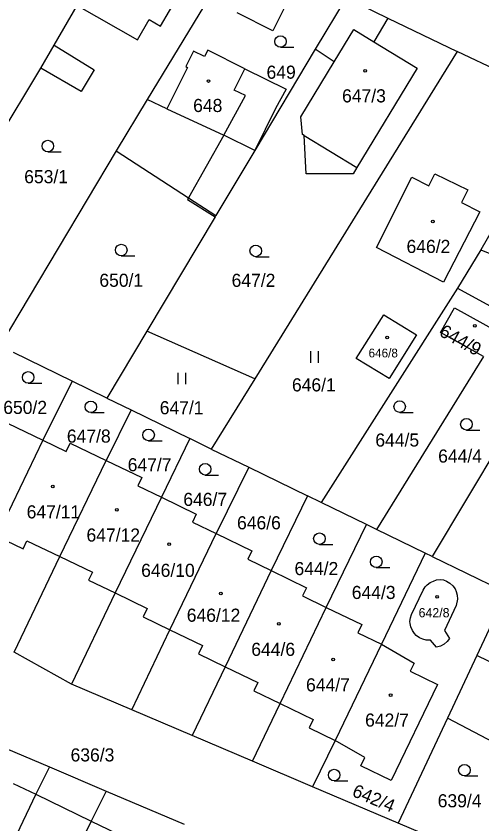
# Model space of a CAD drawing. Extents: x -756746 to -753363, y -1166406 to -1161727.
# Drawn here: x -754635.5 to -754575, y -1162884.2 to -1162779.4 of the extents above; entities that cross this region are included whole.
import ezdxf

# ---------------------------------------------------------------- set-up
doc = ezdxf.new("R2010")
doc.units = 0
for name, color, linetype in [('Hranice parcel', 7, 'Continuous'), ('Parcelní čísla', 7, 'Continuous'), ('Vnitřní kresba', 7, 'Continuous'), ('Značky budov', 7, 'Continuous'), ('Značky kultur', 7, 'Continuous')]:
    doc.layers.add(name, color=color, linetype=linetype)

msp = doc.modelspace()

# ---------------------------------------------------------------- linework, layer by layer
at = {"layer": 'Hranice parcel'}
for p, q in [((-754606.37, -1162770.33), (-754618.48, -1162790.25)), ((-754592.61, -1162776.98), (-754596.65, -1162783.71)), ((-754592.61, -1162776.98), (-754587.22, -1162779.7)), ((-754587.22, -1162779.7), (-754578.2, -1162783.99)), ((-754596.65, -1162783.71), (-754604.51, -1162796.86)), ((-754578.2, -1162783.99), (-754604.49, -1162826.46)), ((-754564.31, -1162790.69), (-754578.2, -1162783.99)), ((-754618.48, -1162790.25), (-754622.5, -1162796.9)), ((-754622.5, -1162796.9), (-754637.57, -1162822.14)), ((-754604.51, -1162796.86), (-754609.54, -1162805.27)), ((-754575.14, -1162809.74), (-754578.18, -1162814.71)), ((-754578.18, -1162814.71), (-754595.88, -1162842.53)), ((-754578.18, -1162814.71), (-754571.58, -1162818.34)), ((-754618.52, -1162820.28), (-754623.72, -1162828.97)), ((-754604.49, -1162826.46), (-754618.52, -1162820.28)), ((-754564.98, -1162821.96), (-754581.48, -1162849.55)), ((-754628.2, -1162826.79), (-754635.84, -1162823.06)), ((-754574.81, -1162823.58), (-754588.68, -1162846.04)), ((-754628.2, -1162826.79), (-754632.01, -1162834.45)), ((-754623.72, -1162828.97), (-754628.2, -1162826.79)), ((-754604.49, -1162826.46), (-754610.14, -1162835.59)), ((-754623.72, -1162828.97), (-754620.56, -1162830.51)), ((-754620.56, -1162830.51), (-754623.79, -1162837.06)), ((-754620.56, -1162830.51), (-754612.92, -1162834.23)), ((-754612.92, -1162834.23), (-754616.63, -1162841.84)), ((-754610.14, -1162835.59), (-754612.92, -1162834.23)), ((-754610.14, -1162835.59), (-754605.27, -1162837.95)), ((-754605.27, -1162837.95), (-754609.52, -1162846.54)), ((-754605.27, -1162837.95), (-754597.63, -1162841.68)), ((-754597.63, -1162841.68), (-754602.38, -1162851.37)), ((-754595.88, -1162842.53), (-754597.63, -1162841.68)), ((-754589.99, -1162845.4), (-754595.88, -1162842.53)), ((-754595.21, -1162856.15), (-754589.99, -1162845.4)), ((-754588.68, -1162846.04), (-754589.99, -1162845.4)), ((-754582.35, -1162849.12), (-754588.68, -1162846.04)), ((-754582.35, -1162849.12), (-754588.05, -1162860.92)), ((-754581.48, -1162849.55), (-754582.35, -1162849.12)), ((-754581.48, -1162849.55), (-754571.85, -1162854.21)), ((-754584.14, -1162857.06), (-754582.63, -1162853.9)), ((-754571.85, -1162854.21), (-754575.67, -1162862.37)), ((-754580.88, -1162861.32), (-754581.66, -1162860.38)), ((-754588.05, -1162860.92), (-754594.05, -1162873.39)), ((-754628.31, -1162866.1), (-754635.73, -1162861.96)), ((-754575.67, -1162862.37), (-754579.48, -1162870.51)), ((-754564.78, -1162867.72), (-754575.67, -1162862.37)), ((-754620.47, -1162869.43), (-754628.31, -1162866.1)), ((-754612.64, -1162872.76), (-754620.47, -1162869.43)), ((-754579.48, -1162870.51), (-754585.86, -1162884.14)), ((-754569.84, -1162875.6), (-754579.48, -1162870.51)), ((-754604.8, -1162876.09), (-754612.64, -1162872.76)), ((-754638.54, -1162873.7), (-754631.16, -1162876.84)), ((-754594.05, -1162873.39), (-754596.98, -1162879.42)), ((-754596.98, -1162879.42), (-754604.8, -1162876.09)), ((-754631.16, -1162876.84), (-754623.79, -1162879.97)), ((-754585.86, -1162884.14), (-754596.98, -1162879.42)), ((-754623.79, -1162879.97), (-754625.76, -1162883.86)), ((-754623.79, -1162879.97), (-754613.65, -1162884.28)), ((-754625.76, -1162883.86), (-754631.65, -1162896.11))]:
    msp.add_line(p, q, dxfattribs=at)
for points in [[(-754627.56, -1162778.04), (-754619.74, -1162782.5), (-754618.2, -1162779.85), (-754616.73, -1162780.71), (-754613.23, -1162774.7), (-754622.48, -1162769.32)], [(-754637.99, -1162795.6), (-754632.29, -1162786.17), (-754630.56, -1162783.2), (-754627.56, -1162778.04)], [(-754587.22, -1162779.7), (-754589.03, -1162782.75), (-754583.4, -1162786.18), (-754591.23, -1162799.05), (-754591.74, -1162799.88), (-754597.84, -1162799.88), (-754598.07, -1162794.89), (-754598.28, -1162794.76), (-754598.52, -1162792.5), (-754594.18, -1162785.36), (-754596.65, -1162783.71)], [(-754604.51, -1162796.86), (-754608.5, -1162794.86), (-754605.72, -1162789.73), (-754607.16, -1162789.01), (-754605.78, -1162786.24), (-754610.61, -1162783.83), (-754611.03, -1162784.67), (-754612.45, -1162783.96), (-754613.46, -1162785.97), (-754613.22, -1162786.09), (-754615.91, -1162791.43), (-754618.48, -1162790.25)], [(-754564.31, -1162790.69), (-754569.19, -1162799.44), (-754571.01, -1162802.6), (-754575.14, -1162809.74)], [(-754622.5, -1162796.9), (-754613.12, -1162802.98), (-754609.54, -1162805.27)], [(-754579.99, -1162813.93), (-754588.68, -1162809.43), (-754584.12, -1162800.31), (-754581.89, -1162801.44), (-754581.1, -1162799.89), (-754576.84, -1162801.96), (-754577.67, -1162803.59), (-754575.25, -1162804.82), (-754579.99, -1162813.93)], [(-754609.54, -1162805.27), (-754609.64, -1162805.44), (-754618.52, -1162820.28)], [(-754575.14, -1162809.74), (-754572.69, -1162810.75), (-754569.66, -1162812.61), (-754561.98, -1162816.64)], [(-754574.81, -1162823.58), (-754580.36, -1162820.49), (-754578.56, -1162817.25), (-754572.86, -1162820.42)], [(-754587.05, -1162826.45), (-754591.33, -1162823.85), (-754587.74, -1162818.16), (-754583.5, -1162820.77), (-754587.05, -1162826.45)], [(-754640.19, -1162831.83), (-754637.11, -1162833.31), (-754636.6, -1162832.24), (-754632.01, -1162834.45)], [(-754632.01, -1162834.45), (-754638.02, -1162846.91), (-754643.18, -1162857.81)], [(-754632.01, -1162834.45), (-754628.99, -1162835.9), (-754628.47, -1162834.81), (-754623.79, -1162837.06)], [(-754635.73, -1162861.96), (-754629.81, -1162849.55), (-754623.79, -1162837.06)], [(-754623.79, -1162837.06), (-754619.17, -1162839.28), (-754619.69, -1162840.37), (-754616.63, -1162841.84)], [(-754616.63, -1162841.84), (-754622.64, -1162854.27), (-754628.31, -1162866.1)], [(-754616.63, -1162841.84), (-754612.09, -1162844.02), (-754612.59, -1162845.06), (-754609.52, -1162846.54)], [(-754620.47, -1162869.43), (-754615.51, -1162859.06), (-754609.52, -1162846.54)], [(-754609.52, -1162846.54), (-754604.87, -1162848.79), (-754605.41, -1162849.9), (-754602.38, -1162851.37)], [(-754602.38, -1162851.37), (-754608.35, -1162863.86), (-754612.64, -1162872.76)], [(-754602.38, -1162851.37), (-754597.78, -1162853.58), (-754598.3, -1162854.66), (-754595.21, -1162856.15)], [(-754582.63, -1162853.9), (-754582.38, -1162853.49), (-754582.12, -1162853.21), (-754581.73, -1162852.92), (-754581.3, -1162852.72), (-754580.88, -1162852.58), (-754580.44, -1162852.53), (-754580, -1162852.58), (-754579.58, -1162852.73), (-754579.16, -1162852.98), (-754578.79, -1162853.32), (-754578.49, -1162853.72), (-754578.33, -1162854.06), (-754578.2, -1162854.56), (-754578.16, -1162855.08)], [(-754578.16, -1162855.08), (-754578.34, -1162855.88), (-754579.86, -1162859.12), (-754579.19, -1162860.18)], [(-754604.8, -1162876.09), (-754601.22, -1162868.62), (-754595.21, -1162856.15)], [(-754595.21, -1162856.15), (-754590.61, -1162858.36), (-754591.13, -1162859.45), (-754588.05, -1162860.92)], [(-754581.66, -1162860.38), (-754582.13, -1162860.39), (-754582.23, -1162860.39), (-754582.69, -1162860.28), (-754583.12, -1162860.08), (-754583.52, -1162859.78), (-754583.75, -1162859.54), (-754584.03, -1162859.13), (-754584.22, -1162858.67), (-754584.33, -1162858.22), (-754584.34, -1162857.96), (-754584.29, -1162857.5), (-754584.14, -1162857.06)], [(-754579.19, -1162860.18), (-754579.53, -1162860.58), (-754579.91, -1162860.9), (-754580.38, -1162861.16), (-754580.88, -1162861.32)], [(-754588.05, -1162860.92), (-754583.79, -1162863.36), (-754584.31, -1162864.43), (-754580.78, -1162866.13), (-754586.8, -1162878.58), (-754590.72, -1162876.69), (-754590.21, -1162875.63), (-754594.05, -1162873.39)], [(-754631.16, -1162876.84), (-754632.93, -1162880.39), (-754638.82, -1162892.66)], [(-754551.99, -1162883.79), (-754554.74, -1162886.95), (-754558.28, -1162889.45), (-754562.75, -1162890.95), (-754567.78, -1162891.2), (-754572.43, -1162889.85), (-754585.86, -1162884.14)], [(-754625.76, -1162883.86), (-754618.01, -1162887.6), (-754619.59, -1162890.87), (-754619.13, -1162891.09), (-754621.86, -1162896.72), (-754622.31, -1162896.51), (-754623.92, -1162899.84), (-754631.65, -1162896.11)]]:
    msp.add_lwpolyline(points, dxfattribs=at)
at = {"layer": 'Vnitřní kresba'}
for p, q in [((-754599.31, -1162775.67), (-754602.16, -1162781.33)), ((-754602.16, -1162781.33), (-754606.8, -1162779)), ((-754630.56, -1162783.2), (-754625.35, -1162786.38)), ((-754627.04, -1162789.18), (-754632.29, -1162786.17)), ((-754605.78, -1162786.24), (-754600.43, -1162788.9)), ((-754625.35, -1162786.38), (-754627.04, -1162789.18)), ((-754600.43, -1162788.9), (-754601.81, -1162791.4)), ((-754615.91, -1162791.43), (-754608.5, -1162794.86)), ((-754601.81, -1162791.4), (-754604.51, -1162796.86)), ((-754608.5, -1162794.86), (-754613.12, -1162802.98)), ((-754598.07, -1162794.89), (-754591.23, -1162799.05)), ((-754613.12, -1162802.98), (-754613.24, -1162803.19)), ((-754613.24, -1162803.19), (-754609.64, -1162805.44)), ((-754638.02, -1162846.91), (-754634.59, -1162848.56)), ((-754634.59, -1162848.56), (-754634.08, -1162847.5)), ((-754634.08, -1162847.5), (-754629.81, -1162849.55)), ((-754629.81, -1162849.55), (-754625.59, -1162851.58)), ((-754625.59, -1162851.58), (-754626.09, -1162852.62)), ((-754626.09, -1162852.62), (-754622.64, -1162854.27)), ((-754622.64, -1162854.27), (-754618.47, -1162856.28)), ((-754618.47, -1162856.28), (-754619, -1162857.38)), ((-754619, -1162857.38), (-754615.51, -1162859.06)), ((-754615.51, -1162859.06), (-754611.29, -1162861.1)), ((-754611.29, -1162861.1), (-754611.82, -1162862.18)), ((-754611.82, -1162862.18), (-754608.35, -1162863.86)), ((-754608.35, -1162863.86), (-754604.11, -1162865.9)), ((-754604.11, -1162865.9), (-754604.63, -1162866.98)), ((-754604.63, -1162866.98), (-754601.22, -1162868.62)), ((-754601.22, -1162868.62), (-754596.93, -1162870.69)), ((-754596.93, -1162870.69), (-754597.45, -1162871.76)), ((-754597.45, -1162871.76), (-754594.05, -1162873.39)), ((-754635.89, -1162879), (-754632.93, -1162880.39)), ((-754632.93, -1162880.39), (-754625.76, -1162883.86))]:
    msp.add_line(p, q, dxfattribs=at)
msp.add_lwpolyline([(-754594.18, -1162785.36), (-754591.63, -1162781.17), (-754589.03, -1162782.75)], dxfattribs=at)
at = {"layer": 'Značky budov'}
for centre in [(-754590.16, -1162786.51), (-754610.52, -1162787.84), (-754581.38, -1162806.08), (-754575.91, -1162819.59), (-754587.3, -1162821.11), (-754630.74, -1162840.44), (-754622.42, -1162843.49), (-754615.61, -1162847.92), (-754608.91, -1162854.33), (-754580.83, -1162854.78), (-754601.38, -1162858.26), (-754594.31, -1162862.9), (-754586.85, -1162867.54)]:
    msp.add_circle(centre, 0.175, dxfattribs=at)
at = {"layer": 'Značky kultur'}
for p, q in [((-754601.16, -1162783.46), (-754599.41, -1162783.46)), ((-754631.37, -1162797.02), (-754629.62, -1162797.02)), ((-754621.83, -1162810.52), (-754620.08, -1162810.52)), ((-754604.37, -1162810.63), (-754602.62, -1162810.63)), ((-754597.23, -1162824.39), (-754597.23, -1162822.89)), ((-754596.23, -1162824.39), (-754596.23, -1162822.89)), ((-754614.46, -1162827.19), (-754614.46, -1162825.69)), ((-754613.46, -1162827.19), (-754613.46, -1162825.69)), ((-754633.92, -1162827.04), (-754632.17, -1162827.04)), ((-754625.79, -1162830.87), (-754624.04, -1162830.87)), ((-754585.68, -1162830.84), (-754583.93, -1162830.84)), ((-754577.01, -1162833.13), (-754575.26, -1162833.13)), ((-754618.29, -1162834.51), (-754616.54, -1162834.51)), ((-754610.94, -1162838.96), (-754609.19, -1162838.96)), ((-754596.1, -1162847.97), (-754594.35, -1162847.97)), ((-754588.72, -1162850.98), (-754586.97, -1162850.98)), ((-754577.27, -1162878.01), (-754575.52, -1162878.01)), ((-754594.18, -1162878.64), (-754592.43, -1162878.64))]:
    msp.add_line(p, q, dxfattribs=at)
for centre in [(-754601.16, -1162782.71), (-754631.37, -1162796.27), (-754621.83, -1162809.77), (-754604.37, -1162809.88), (-754633.92, -1162826.29), (-754625.79, -1162830.12), (-754585.68, -1162830.09), (-754577.01, -1162832.38), (-754618.29, -1162833.76), (-754610.94, -1162838.21), (-754596.1, -1162847.22), (-754588.72, -1162850.23), (-754594.18, -1162877.89), (-754577.27, -1162877.26)]:
    msp.add_circle(centre, 0.75, dxfattribs=at)

# ---------------------------------------------------------------- texts
at = {"layer": 'Parcelní čísla'}
for s, height, p in [('649', 1.7, (-754602.97, -1162787.54)), ('647/3', 1.7, (-754593.16, -1162790.61)), ('648', 1.7, (-754612.5, -1162791.86)), ('653/1', 1.7, (-754634.44, -1162801.1)), ('646/2', 1.7, (-754584.79, -1162810.15)), ('650/1', 1.7, (-754624.68, -1162814.54)), ('647/2', 1.7, (-754607.51, -1162814.55)), ('646/8', 1.139, (-754589.72, -1162823.7)), ('646/1', 1.7, (-754599.67, -1162828.11)), ('650/2', 1.7, (-754637.16, -1162831.04)), ('647/1', 1.7, (-754616.84, -1162831.08)), ('647/8', 1.7, (-754628.9, -1162834.76)), ('644/5', 1.7, (-754588.84, -1162835.27)), ('644/4', 1.7, (-754580.68, -1162837.35)), ('647/7', 1.7, (-754621, -1162838.48)), ('646/7', 1.7, (-754613.78, -1162842.97)), ('647/11', 1.7, (-754634.12, -1162844.59)), ('646/6', 1.7, (-754606.8, -1162846.01)), ('647/12', 1.7, (-754626.35, -1162847.6)), ('644/2', 1.7, (-754599.34, -1162851.95)), ('646/10', 1.7, (-754619.25, -1162852.18)), ('644/3', 1.7, (-754591.9, -1162855.05)), ('646/12', 1.7, (-754613.33, -1162858)), ('642/8', 1.2, (-754583.22, -1162857.43)), ('644/6', 1.7, (-754604.95, -1162862.43)), ('644/7', 1.7, (-754597.84, -1162867.04)), ('642/7', 1.7, (-754590.17, -1162871.61)), ('636/3', 1.7, (-754628.42, -1162876.13)), ('639/4', 1.7, (-754580.74, -1162882.08))]:
    msp.add_text(s, height=height, dxfattribs=at).set_placement(p)
for s, rotation, p in [('644/9', 331, (-754580.67, -1162820.81)), ('642/4', 337, (-754591.98, -1162880.57))]:
    msp.add_text(s, height=1.7, rotation=rotation, dxfattribs=at).set_placement(p)

doc.saveas('drawing.dxf')
